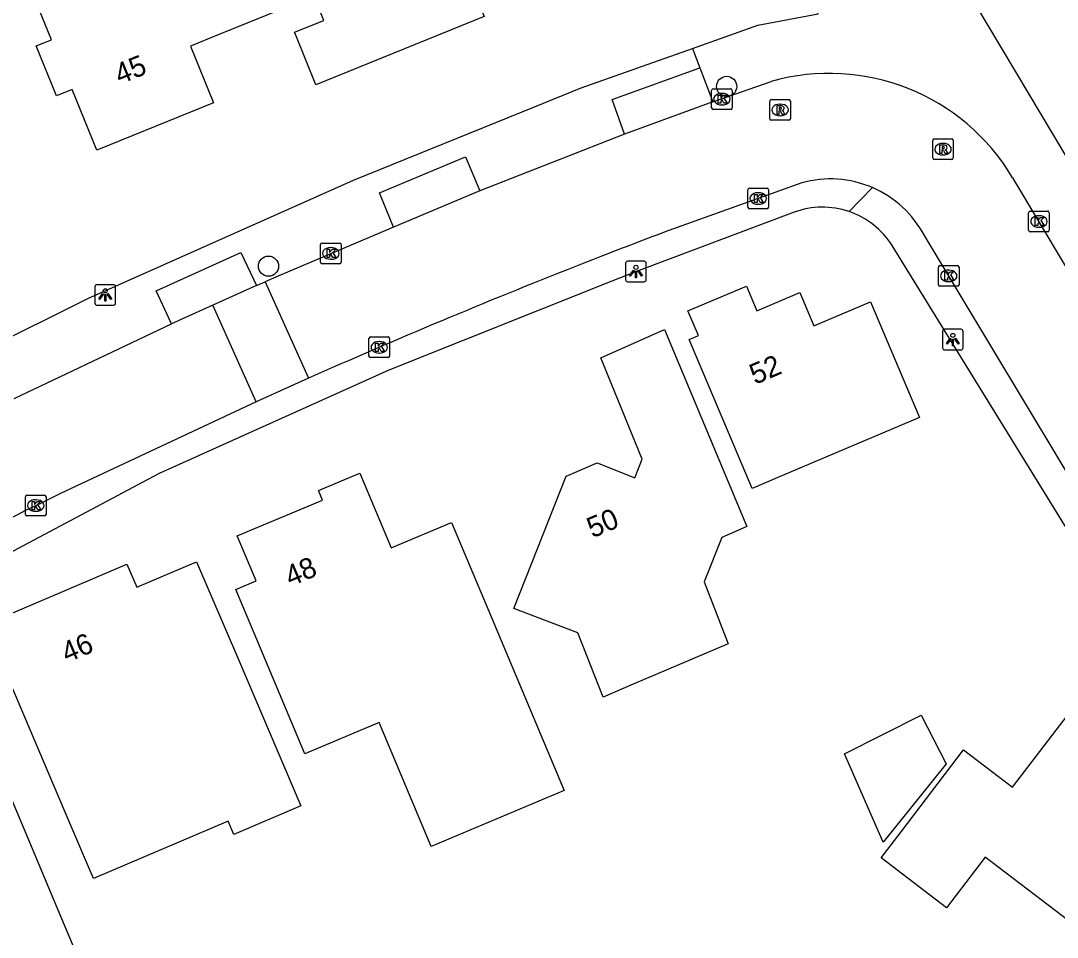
# Model space of a CAD drawing. Extents: x 158474 to 159560, y 388525 to 389605.
# Drawn here: x 158604 to 158654.3, y 389127.7 to 389172.2 of the extents above; entities that cross this region are included whole.
import ezdxf

# ---------------------------------------------------------------- set-up
doc = ezdxf.new("R2010")
doc.units = 0
for name, color, linetype in [('IMGEO_Boom', 7, 'Continuous'), ('IMGEO_Kolk', 7, 'Continuous'), ('IMGEO_Lichtpunt', 7, 'Continuous'), ('IMGEO_Muur', 7, 'Continuous'), ('IMGEO_Pand', 7, 'Continuous'), ('IMGEO_Pand_nummerreeks', 7, 'Continuous'), ('IMGEO_Rijbaan_lokaal_open', 7, 'Continuous'), ('IMGEO_Rioolput', 7, 'Continuous'), ('IMGEO_Voetpad_open', 7, 'Continuous')]:
    doc.layers.add(name, color=color, linetype=linetype)

msp = doc.modelspace()

# ---------------------------------------------------------------- linework, layer by layer
at = {"layer": 'IMGEO_Boom'}
for centre in [(158638.224, 389169.023), (158616.005, 389160.3)]:
    msp.add_circle(centre, 0.489, dxfattribs=at)
at = {"layer": 'IMGEO_Kolk'}
for p, q in [((158637.496, 389167.98), (158637.496, 389168.832)), ((158637.571, 389168.906), (158638.423, 389168.906)), ((158638.497, 389168.832), (158638.497, 389167.98)), ((158637.984, 389168.686), (158638.009, 389168.686)), ((158638.423, 389167.906), (158637.571, 389167.906)), ((158638.007, 389168.126), (158637.982, 389168.126)), ((158639.254, 389163.16), (158639.254, 389164.012)), ((158639.329, 389164.086), (158640.181, 389164.086)), ((158639.742, 389163.866), (158639.767, 389163.866)), ((158640.255, 389164.012), (158640.255, 389163.16)), ((158639.765, 389163.306), (158639.74, 389163.306)), ((158640.181, 389163.086), (158639.329, 389163.086)), ((158652.868, 389162.043), (158652.868, 389162.895)), ((158652.943, 389162.969), (158653.795, 389162.969)), ((158653.869, 389162.895), (158653.869, 389162.043)), ((158653.356, 389162.749), (158653.381, 389162.749)), ((158653.795, 389161.969), (158652.943, 389161.969)), ((158653.379, 389162.189), (158653.354, 389162.189)), ((158618.529, 389160.493), (158618.529, 389161.345)), ((158618.604, 389161.419), (158619.456, 389161.419)), ((158619.53, 389161.345), (158619.53, 389160.493)), ((158619.017, 389161.199), (158619.042, 389161.199)), ((158619.456, 389160.419), (158618.604, 389160.419)), ((158619.04, 389160.639), (158619.015, 389160.639)), ((158648.565, 389160.329), (158649.417, 389160.329)), ((158648.49, 389159.403), (158648.49, 389160.255)), ((158648.978, 389160.109), (158649.003, 389160.109)), ((158649.491, 389160.255), (158649.491, 389159.403)), ((158649.417, 389159.329), (158648.565, 389159.329)), ((158649.001, 389159.549), (158648.976, 389159.549)), ((158620.879, 389155.938), (158620.879, 389156.79)), ((158620.954, 389156.864), (158621.806, 389156.864)), ((158621.88, 389156.79), (158621.88, 389155.938)), ((158621.367, 389156.644), (158621.392, 389156.644)), ((158621.806, 389155.864), (158620.954, 389155.864)), ((158621.39, 389156.084), (158621.365, 389156.084)), ((158604.221, 389148.259), (158604.221, 389149.111)), ((158604.296, 389149.185), (158605.148, 389149.185)), ((158604.709, 389148.965), (158604.734, 389148.965)), ((158605.222, 389149.111), (158605.222, 389148.259)), ((158604.732, 389148.405), (158604.707, 389148.405)), ((158605.148, 389148.185), (158604.296, 389148.185))]:
    msp.add_line(p, q, dxfattribs=at)
for points in [[(158637.496, 389167.98), (158637.496, 389168.832)], [(158637.571, 389168.906), (158638.423, 389168.906)], [(158638.497, 389168.832), (158638.497, 389167.98)], [(158637.817, 389168.606), (158637.94, 389168.606), (158637.94, 389168.455), (158638.07, 389168.606), (158638.234, 389168.606), (158638.088, 389168.455), (158638.241, 389168.206), (158638.089, 389168.206), (158638.004, 389168.37), (158637.94, 389168.303), (158637.94, 389168.206), (158637.817, 389168.206), (158637.817, 389168.606)], [(158638.423, 389167.906), (158637.571, 389167.906)], [(158639.254, 389163.16), (158639.254, 389164.012)], [(158639.329, 389164.086), (158640.181, 389164.086)], [(158640.255, 389164.012), (158640.255, 389163.16)], [(158639.575, 389163.786), (158639.698, 389163.786), (158639.698, 389163.635), (158639.828, 389163.786), (158639.992, 389163.786), (158639.846, 389163.635), (158639.999, 389163.386), (158639.847, 389163.386), (158639.762, 389163.55), (158639.698, 389163.483), (158639.698, 389163.386), (158639.575, 389163.386), (158639.575, 389163.786)], [(158640.181, 389163.086), (158639.329, 389163.086)], [(158652.868, 389162.043), (158652.868, 389162.895)], [(158652.943, 389162.969), (158653.795, 389162.969)], [(158653.869, 389162.895), (158653.869, 389162.043)], [(158653.189, 389162.669), (158653.312, 389162.669), (158653.312, 389162.518), (158653.442, 389162.669), (158653.606, 389162.669), (158653.46, 389162.518), (158653.613, 389162.269), (158653.461, 389162.269), (158653.376, 389162.433), (158653.312, 389162.366), (158653.312, 389162.269), (158653.189, 389162.269), (158653.189, 389162.669)], [(158653.795, 389161.969), (158652.943, 389161.969)], [(158618.529, 389160.493), (158618.529, 389161.345)], [(158618.604, 389161.419), (158619.456, 389161.419)], [(158619.53, 389161.345), (158619.53, 389160.493)], [(158618.85, 389161.119), (158618.973, 389161.119), (158618.973, 389160.968), (158619.103, 389161.119), (158619.267, 389161.119), (158619.121, 389160.968), (158619.274, 389160.719), (158619.122, 389160.719), (158619.037, 389160.883), (158618.973, 389160.816), (158618.973, 389160.719), (158618.85, 389160.719), (158618.85, 389161.119)], [(158619.456, 389160.419), (158618.604, 389160.419)], [(158648.565, 389160.329), (158649.417, 389160.329)], [(158648.49, 389159.403), (158648.49, 389160.255)], [(158648.811, 389160.029), (158648.934, 389160.029), (158648.934, 389159.878), (158649.064, 389160.029), (158649.228, 389160.029), (158649.082, 389159.878), (158649.235, 389159.629), (158649.083, 389159.629), (158648.998, 389159.793), (158648.934, 389159.726), (158648.934, 389159.629), (158648.811, 389159.629), (158648.811, 389160.029)], [(158649.491, 389160.255), (158649.491, 389159.403)], [(158649.417, 389159.329), (158648.565, 389159.329)], [(158620.879, 389155.938), (158620.879, 389156.79)], [(158620.954, 389156.864), (158621.806, 389156.864)], [(158621.88, 389156.79), (158621.88, 389155.938)], [(158621.2, 389156.564), (158621.323, 389156.564), (158621.323, 389156.413), (158621.453, 389156.564), (158621.617, 389156.564), (158621.471, 389156.413), (158621.624, 389156.164), (158621.472, 389156.164), (158621.387, 389156.328), (158621.323, 389156.261), (158621.323, 389156.164), (158621.2, 389156.164), (158621.2, 389156.564)], [(158621.806, 389155.864), (158620.954, 389155.864)], [(158604.221, 389148.259), (158604.221, 389149.111)], [(158604.296, 389149.185), (158605.148, 389149.185)], [(158604.542, 389148.885), (158604.665, 389148.885), (158604.665, 389148.734), (158604.795, 389148.885), (158604.959, 389148.885), (158604.813, 389148.734), (158604.966, 389148.485), (158604.814, 389148.485), (158604.729, 389148.649), (158604.665, 389148.582), (158604.665, 389148.485), (158604.542, 389148.485), (158604.542, 389148.885)], [(158605.222, 389149.111), (158605.222, 389148.259)], [(158605.148, 389148.185), (158604.296, 389148.185)]]:
    msp.add_lwpolyline(points, dxfattribs=at)
for centre, start, end in [((158637.573, 389168.83), 91.552, 178.448), ((158637.573, 389168.83), 91.552, 178.448), ((158638.421, 389168.83), 1.552, 88.448), ((158638.421, 389168.83), 1.552, 88.448), ((158637.573, 389167.982), 181.552, 268.448), ((158637.573, 389167.982), 181.552, 268.448), ((158638.421, 389167.982), 271.552, 358.448), ((158638.421, 389167.982), 271.552, 358.448), ((158639.331, 389164.01), 91.552, 178.448), ((158639.331, 389164.01), 91.552, 178.448), ((158640.179, 389164.01), 1.552, 88.448), ((158640.179, 389164.01), 1.552, 88.448), ((158639.331, 389163.162), 181.552, 268.448), ((158639.331, 389163.162), 181.552, 268.448), ((158640.179, 389163.162), 271.552, 358.448), ((158640.179, 389163.162), 271.552, 358.448), ((158652.945, 389162.893), 91.552, 178.448), ((158652.945, 389162.893), 91.552, 178.448), ((158653.793, 389162.893), 1.552, 88.448), ((158653.793, 389162.893), 1.552, 88.448), ((158652.945, 389162.045), 181.552, 268.448), ((158652.945, 389162.045), 181.552, 268.448), ((158653.793, 389162.045), 271.552, 358.448), ((158653.793, 389162.045), 271.552, 358.448), ((158618.606, 389161.343), 91.552, 178.448), ((158618.606, 389161.343), 91.552, 178.448), ((158619.454, 389161.343), 1.552, 88.448), ((158619.454, 389161.343), 1.552, 88.448), ((158618.606, 389160.495), 181.552, 268.448), ((158618.606, 389160.495), 181.552, 268.448), ((158619.454, 389160.495), 271.552, 358.448), ((158619.454, 389160.495), 271.552, 358.448), ((158648.567, 389160.253), 91.552, 178.448), ((158648.567, 389160.253), 91.552, 178.448), ((158649.415, 389160.253), 1.552, 88.448), ((158649.415, 389160.253), 1.552, 88.448), ((158648.567, 389159.405), 181.552, 268.448), ((158648.567, 389159.405), 181.552, 268.448), ((158649.415, 389159.405), 271.552, 358.448), ((158649.415, 389159.405), 271.552, 358.448), ((158620.956, 389156.788), 91.552, 178.448), ((158620.956, 389156.788), 91.552, 178.448), ((158621.804, 389156.788), 1.552, 88.448), ((158621.804, 389156.788), 1.552, 88.448), ((158620.956, 389155.94), 181.552, 268.448), ((158620.956, 389155.94), 181.552, 268.448), ((158621.804, 389155.94), 271.552, 358.448), ((158621.804, 389155.94), 271.552, 358.448), ((158604.298, 389149.109), 91.552, 178.448), ((158604.298, 389149.109), 91.552, 178.448), ((158605.146, 389149.109), 1.552, 88.448), ((158605.146, 389149.109), 1.552, 88.448), ((158604.298, 389148.261), 181.552, 268.448), ((158604.298, 389148.261), 181.552, 268.448), ((158605.146, 389148.261), 271.552, 358.448), ((158605.146, 389148.261), 271.552, 358.448)]:
    msp.add_arc(centre, 0.0765, start, end, dxfattribs=at)
for centre, major_axis, ratio, start_param, end_param in [((158637.983, 389168.406), (-0.387, 0.002), 0.722429, 4.712389, 7.853982), ((158638.008, 389168.406), (-0.39, 0.002), 0.717154, 1.570796, 4.712389), ((158639.741, 389163.586), (-0.387, 0.002), 0.722429, 4.712389, 7.853982), ((158639.766, 389163.586), (-0.39, 0.002), 0.717154, 1.570796, 4.712389), ((158653.355, 389162.469), (-0.387, 0.002), 0.722429, 4.712389, 7.853982), ((158653.38, 389162.469), (-0.39, 0.002), 0.717154, 1.570796, 4.712389), ((158619.016, 389160.919), (-0.387, 0.002), 0.722429, 4.712389, 7.853982), ((158619.041, 389160.919), (-0.39, 0.002), 0.717154, 1.570796, 4.712389), ((158648.977, 389159.829), (-0.387, 0.002), 0.722429, 4.712389, 7.853982), ((158649.002, 389159.829), (-0.39, 0.002), 0.717154, 1.570796, 4.712389), ((158621.366, 389156.364), (-0.387, 0.002), 0.722429, 4.712389, 7.853982), ((158621.391, 389156.364), (-0.39, 0.002), 0.717154, 1.570796, 4.712389), ((158604.708, 389148.685), (-0.387, 0.002), 0.722429, 4.712389, 7.853982), ((158604.733, 389148.685), (-0.39, 0.002), 0.717154, 1.570796, 4.712389)]:
    msp.add_ellipse(centre, major_axis=major_axis, ratio=ratio, start_param=start_param, end_param=end_param, dxfattribs=at)
at = {"layer": 'IMGEO_Lichtpunt'}
for p, q in [((158633.325, 389160.448), (158633.325, 389159.641)), ((158633.325, 389160.448), (158633.325, 389159.641)), ((158634.227, 389160.543), (158633.419, 389160.543)), ((158634.227, 389160.543), (158633.419, 389160.543)), ((158634.321, 389159.641), (158634.321, 389160.448)), ((158634.321, 389159.641), (158634.321, 389160.448)), ((158607.591, 389159.308), (158607.591, 389158.501)), ((158607.591, 389159.308), (158607.591, 389158.501)), ((158608.493, 389159.403), (158607.685, 389159.403)), ((158608.493, 389159.403), (158607.685, 389159.403)), ((158608.587, 389158.501), (158608.587, 389159.308)), ((158608.587, 389158.501), (158608.587, 389159.308)), ((158633.419, 389159.547), (158634.227, 389159.547)), ((158633.419, 389159.547), (158634.227, 389159.547)), ((158607.685, 389158.407), (158608.493, 389158.407)), ((158607.685, 389158.407), (158608.493, 389158.407)), ((158648.692, 389157.142), (158648.692, 389156.335)), ((158648.692, 389157.142), (158648.692, 389156.335)), ((158649.594, 389157.237), (158648.786, 389157.237)), ((158649.594, 389157.237), (158648.786, 389157.237)), ((158649.688, 389156.335), (158649.688, 389157.142)), ((158649.688, 389156.335), (158649.688, 389157.142)), ((158648.786, 389156.241), (158649.594, 389156.241)), ((158648.786, 389156.241), (158649.594, 389156.241))]:
    msp.add_line(p, q, dxfattribs=at)
for points in [[(158633.699, 389160.112), (158633.738, 389160.084), (158633.55, 389159.822), (158633.512, 389159.849), (158633.699, 389160.112)], [(158633.801, 389160.064), (158633.848, 389160.064), (158633.848, 389159.742), (158633.801, 389159.742), (158633.801, 389160.064)], [(158633.911, 389160.084), (158633.949, 389160.111), (158634.136, 389159.849), (158634.097, 389159.821), (158633.911, 389160.084)], [(158607.965, 389158.972), (158608.004, 389158.944), (158607.816, 389158.682), (158607.778, 389158.709), (158607.965, 389158.972)], [(158608.067, 389158.924), (158608.114, 389158.924), (158608.114, 389158.602), (158608.067, 389158.602), (158608.067, 389158.924)], [(158608.177, 389158.944), (158608.215, 389158.971), (158608.402, 389158.709), (158608.363, 389158.681), (158608.177, 389158.944)], [(158649.066, 389156.806), (158649.105, 389156.778), (158648.917, 389156.516), (158648.879, 389156.543), (158649.066, 389156.806)], [(158649.278, 389156.778), (158649.316, 389156.805), (158649.503, 389156.543), (158649.464, 389156.515), (158649.278, 389156.778)], [(158649.168, 389156.758), (158649.215, 389156.758), (158649.215, 389156.436), (158649.168, 389156.436), (158649.168, 389156.758)]]:
    msp.add_lwpolyline(points, dxfattribs=at)
for centre in [(158633.824, 389160.246), (158608.09, 389159.106), (158649.191, 389156.94)]:
    msp.add_circle(centre, 0.0994, dxfattribs=at)
for centre, start, end in [((158633.419, 389160.448), 90, 180), ((158633.419, 389160.448), 90, 180), ((158634.227, 389160.448), 0, 90), ((158634.227, 389160.448), 0, 90), ((158607.685, 389159.308), 90, 180), ((158607.685, 389159.308), 90, 180), ((158608.493, 389159.308), 0, 90), ((158608.493, 389159.308), 0, 90), ((158633.419, 389159.641), 180, 270), ((158633.419, 389159.641), 180, 270), ((158634.227, 389159.641), 270, 0), ((158634.227, 389159.641), 270, 360), ((158607.685, 389158.501), 180, 270), ((158607.685, 389158.501), 180, 270), ((158608.493, 389158.501), 270, 0), ((158608.493, 389158.501), 270, 360), ((158648.786, 389157.142), 90, 180), ((158648.786, 389157.142), 90, 180), ((158649.594, 389157.142), 0, 90), ((158649.594, 389157.142), 0, 90), ((158648.786, 389156.335), 180, 270), ((158648.786, 389156.335), 180, 270), ((158649.594, 389156.335), 270, 0), ((158649.594, 389156.335), 270, 360)]:
    msp.add_arc(centre, 0.0946, start, end, dxfattribs=at)
at = {"layer": 'IMGEO_Muur'}
msp.add_lwpolyline([(158604.336, 389132.54), (158605.841, 389128.964)], dxfattribs=at)
at = {"layer": 'IMGEO_Pand'}
for points in [[(158624.237, 389185.527), (158624.753, 389184.309), (158625.296, 389183.025), (158627.244, 389178.42), (158628.578, 389175.163), (158625.8, 389174.032), (158626.459, 389172.411), (158620.373, 389169.935), (158618.306, 389169.094), (158617.358, 389171.425), (158617.267, 389171.647), (158618.697, 389172.228), (158617.686, 389174.713), (158618.288, 389174.957), (158617.506, 389176.88), (158615.37, 389176.011)], [(158615.37, 389176.011), (158616.681, 389172.787), (158613.57, 389171.522), (158612.227, 389170.976), (158613.343, 389168.232), (158607.687, 389165.932), (158606.493, 389168.868), (158605.733, 389168.559), (158604.747, 389170.984), (158605.487, 389171.286), (158603.837, 389175.343), (158613.967, 389179.462), (158614.063, 389179.226)], [(158636.401, 389156.748), (158636.852, 389156.939), (158636.346, 389158.136), (158639.183, 389159.335), (158639.689, 389158.138), (158641.773, 389159.018), (158642.451, 389157.413), (158645.201, 389158.575), (158647.577, 389152.953), (158640.926, 389150.143), (158639.455, 389149.521), (158636.401, 389156.748)], [(158633.698, 389140.018), (158632.24, 389139.394), (158631.01, 389142.517), (158627.896, 389143.687), (158630.442, 389150.116), (158630.629, 389150.195), (158631.946, 389150.751), (158633.768, 389150.023), (158634.132, 389150.934), (158632.117, 389155.854), (158635.216, 389157.224), (158639.196, 389147.677), (158637.985, 389147.141), (158637.128, 389144.977), (158638.295, 389141.983), (158633.698, 389140.018)], [(158630.345, 389134.856), (158628.502, 389134.083), (158623.891, 389132.147), (158621.37, 389138.152), (158617.769, 389136.641), (158614.423, 389144.613), (158615.413, 389145.028), (158614.494, 389147.219), (158618.622, 389148.952), (158618.428, 389149.414), (158620.249, 389150.179), (158620.433, 389150.256), (158621.955, 389146.63), (158624.887, 389147.86), (158626.822, 389143.25), (158630.345, 389134.856)], [(158617.576, 389134.109), (158614.33, 389132.725), (158614.054, 389133.375), (158607.526, 389130.591), (158606.331, 389133.394), (158602.27, 389142.917), (158609.144, 389145.847), (158609.623, 389144.725), (158612.522, 389145.962), (158614.548, 389141.211), (158617.576, 389134.109)], [(158654.833, 389128.524), (158650.765, 389131.627), (158648.887, 389129.165), (158645.71, 389131.588), (158646.678, 389132.857), (158649.71, 389136.832), (158652.092, 389135.016), (158655.527, 389139.519), (158660.391, 389135.809)], [(158643.94, 389136.635), (158647.661, 389138.511), (158648.861, 389136.154), (158645.816, 389132.351), (158643.94, 389136.635)]]:
    msp.add_lwpolyline(points, dxfattribs=at)
at = {"layer": 'IMGEO_Rijbaan_lokaal_open'}
for points in [[(158655.435, 389164.4), (158649.656, 389174.086)], [(158637.553, 389168.276), (158640.38, 389169.266)], [(158637.553, 389168.276), (158633.271, 389166.705)], [(158633.271, 389166.705), (158630.058, 389165.442), (158626.256, 389163.948)], [(158641.867, 389164.341), (158635.412, 389162.03)], [(158652.092, 389164.593), (158654.642, 389160.32)], [(158626.256, 389163.948), (158622.064, 389162.197)], [(158645.292, 389164.113), (158644.158, 389162.948)], [(158641.493, 389162.92), (158633.847, 389160.041), (158632.657, 389159.567), (158621.842, 389155.257), (158610.71, 389150.237), (158601.848, 389145.539)], [(158622.064, 389162.197), (158616.512, 389159.83), (158615.843, 389159.54)], [(158656.021, 389145.431), (158646.254, 389161.303)], [(158655.987, 389148.199), (158647.814, 389161.783)], [(158615.423, 389159.358), (158613.307, 389158.401)], [(158615.423, 389159.358), (158615.843, 389159.54)], [(158615.843, 389159.54), (158617.944, 389154.862)], [(158613.307, 389158.401), (158611.31, 389157.497)], [(158615.407, 389153.725), (158613.307, 389158.401)], [(158603.678, 389153.872), (158611.31, 389157.497)], [(158619.114, 389155.378), (158617.944, 389154.862)], [(158617.944, 389154.862), (158615.407, 389153.725)], [(158615.407, 389153.725), (158605.926, 389149.273)], [(158601.848, 389145.539), (158600.426, 389141.831), (158604.336, 389132.54), (158605.841, 389128.964), (158616.4, 389103.871), (158618.796, 389104.84), (158666.009, 389068.886)]]:
    msp.add_lwpolyline(points, dxfattribs=at)
for centre, radius, start, end in [((158643.192, 389159.3), 10.355, 30.7393, 105.7575), ((158643.257, 389159.386), 5.146, 66.7088, 105.6742), ((158643.256, 389159.379), 5.153, 27.8065, 66.7257), ((158642.865, 389159.137), 4.025, 71.2661, 109.9379), ((158642.861, 389159.137), 4.025, 32.5467, 71.2017), ((158740.469, 388883.487), 297.697, 110.6648, 111.34246), ((158752.706, 388851.297), 332.132, 111.28767, 113.71734), ((158739.429, 388875.529), 304.563, 115.99818, 118.84758)]:
    msp.add_arc(centre, radius, start, end, dxfattribs=at)
at = {"layer": 'IMGEO_Rioolput'}
for p, q in [((158640.391, 389168.382), (158641.243, 389168.382)), ((158640.316, 389167.456), (158640.316, 389168.308)), ((158640.804, 389168.162), (158640.829, 389168.162)), ((158641.317, 389168.308), (158641.317, 389167.456)), ((158641.243, 389167.382), (158640.391, 389167.382)), ((158640.827, 389167.602), (158640.802, 389167.602)), ((158648.214, 389165.55), (158648.214, 389166.402)), ((158648.289, 389166.476), (158649.141, 389166.476)), ((158649.215, 389166.402), (158649.215, 389165.55)), ((158648.702, 389166.256), (158648.727, 389166.256)), ((158649.141, 389165.476), (158648.289, 389165.476)), ((158648.725, 389165.696), (158648.7, 389165.696))]:
    msp.add_line(p, q, dxfattribs=at)
for points in [[(158640.391, 389168.382), (158641.243, 389168.382)], [(158640.316, 389167.456), (158640.316, 389168.308)], [(158640.905, 389168.08), (158640.653, 389168.082), (158640.653, 389167.682)], [(158640.653, 389167.682), (158640.777, 389167.682), (158640.777, 389167.844), (158640.788, 389167.844)], [(158640.831, 389168.001), (158640.777, 389168.001), (158640.777, 389167.92)], [(158640.777, 389167.92), (158640.829, 389167.92)], [(158641.317, 389168.308), (158641.317, 389167.456)], [(158641.243, 389167.382), (158640.391, 389167.382)], [(158640.835, 389167.815), (158640.906, 389167.682), (158641.046, 389167.682), (158640.981, 389167.808)], [(158648.214, 389165.55), (158648.214, 389166.402)], [(158648.289, 389166.476), (158649.141, 389166.476)], [(158649.215, 389166.402), (158649.215, 389165.55)], [(158648.803, 389166.174), (158648.551, 389166.176), (158648.551, 389165.776)], [(158648.551, 389165.776), (158648.675, 389165.776), (158648.675, 389165.938), (158648.686, 389165.938)], [(158648.729, 389166.095), (158648.675, 389166.095), (158648.675, 389166.014)], [(158648.675, 389166.014), (158648.727, 389166.014)], [(158648.733, 389165.909), (158648.804, 389165.776), (158648.944, 389165.776), (158648.879, 389165.902)], [(158649.141, 389165.476), (158648.289, 389165.476)]]:
    msp.add_lwpolyline(points, dxfattribs=at)
for centre, radius, start, end in [((158640.393, 389168.306), 0.0765, 91.552, 178.448), ((158640.393, 389168.306), 0.0765, 91.552, 178.448), ((158641.241, 389168.306), 0.0765, 1.552, 88.448), ((158641.241, 389168.306), 0.0765, 1.552, 88.448), ((158640.787, 389167.791), 0.0533, 26.0293, 88.6989), ((158640.813, 389168.109), 0.19, 274.7715, 282.9687), ((158640.837, 389167.905), 0.0964, 77.0061, 93.1865), ((158640.851, 389167.962), 0.0378, 276.6634, 79.6772), ((158640.904, 389167.97), 0.109, 350.3612, 89.416), ((158640.902, 389167.97), 0.112, 277.5842, 350.9817), ((158640.886, 389167.755), 0.108, 29.5134, 73.7905), ((158640.393, 389167.458), 0.0765, 181.552, 268.448), ((158640.393, 389167.458), 0.0765, 181.552, 268.448), ((158641.241, 389167.458), 0.0765, 271.552, 358.448), ((158641.241, 389167.458), 0.0765, 271.552, 358.448), ((158648.291, 389166.4), 0.0765, 91.552, 178.448), ((158648.291, 389166.4), 0.0765, 91.552, 178.448), ((158649.139, 389166.4), 0.0765, 1.552, 88.448), ((158649.139, 389166.4), 0.0765, 1.552, 88.448), ((158648.685, 389165.885), 0.0533, 26.0293, 88.6989), ((158648.711, 389166.203), 0.19, 274.7715, 282.9687), ((158648.735, 389165.999), 0.0964, 77.0061, 93.1865), ((158648.749, 389166.056), 0.0378, 276.6634, 79.6772), ((158648.802, 389166.064), 0.109, 350.3612, 89.416), ((158648.8, 389166.064), 0.112, 277.5842, 350.9817), ((158648.784, 389165.849), 0.108, 29.5134, 73.7905), ((158648.291, 389165.552), 0.0765, 181.552, 268.448), ((158648.291, 389165.552), 0.0765, 181.552, 268.448), ((158649.139, 389165.552), 0.0765, 271.552, 358.448), ((158649.139, 389165.552), 0.0765, 271.552, 358.448)]:
    msp.add_arc(centre, radius, start, end, dxfattribs=at)
for centre, major_axis, ratio, start_param, end_param in [((158640.803, 389167.882), (-0.387, 0.002), 0.722429, 4.712389, 7.853982), ((158640.828, 389167.882), (-0.39, 0.002), 0.717154, 1.570796, 4.712389), ((158648.701, 389165.976), (-0.387, 0.002), 0.722429, 4.712389, 7.853982), ((158648.726, 389165.976), (-0.39, 0.002), 0.717154, 1.570796, 4.712389)]:
    msp.add_ellipse(centre, major_axis=major_axis, ratio=ratio, start_param=start_param, end_param=end_param, dxfattribs=at)
at = {"layer": 'IMGEO_Voetpad_open'}
for points in [[(158636.574, 389170.868), (158639.743, 389171.99), (158642.657, 389172.548), (158642.458, 389173.096), (158646.671, 389174.101), (158649.656, 389174.086)], [(158597.138, 389153.695), (158607.242, 389158.725), (158620.132, 389164.466), (158628.911, 389168.036), (158631.169, 389168.954), (158636.574, 389170.868)], [(158636.574, 389170.868), (158636.916, 389169.918)], [(158633.271, 389166.705), (158632.664, 389168.385), (158636.916, 389169.918)], [(158636.916, 389169.918), (158637.553, 389168.276)], [(158622.064, 389162.197), (158621.395, 389163.854), (158625.565, 389165.6), (158626.256, 389163.948)], [(158611.31, 389157.497), (158610.557, 389159.108), (158614.665, 389160.968), (158615.423, 389159.358)]]:
    msp.add_lwpolyline(points, dxfattribs=at)

# ---------------------------------------------------------------- texts
at = {"layer": 'IMGEO_Pand_nummerreeks'}
for s, rotation, p in [('45', 22.1276, (158608.8, 389169.105)), ('52', 22.907, (158639.6, 389154.539)), ('50', 22.8898, (158631.712, 389147.092)), ('48', 22.7734, (158617.069, 389144.743)), ('46', 23.0858, (158606.233, 389141.041))]:
    msp.add_text(s, height=1, rotation=rotation, dxfattribs=at).set_placement(p)

doc.saveas('drawing.dxf')
